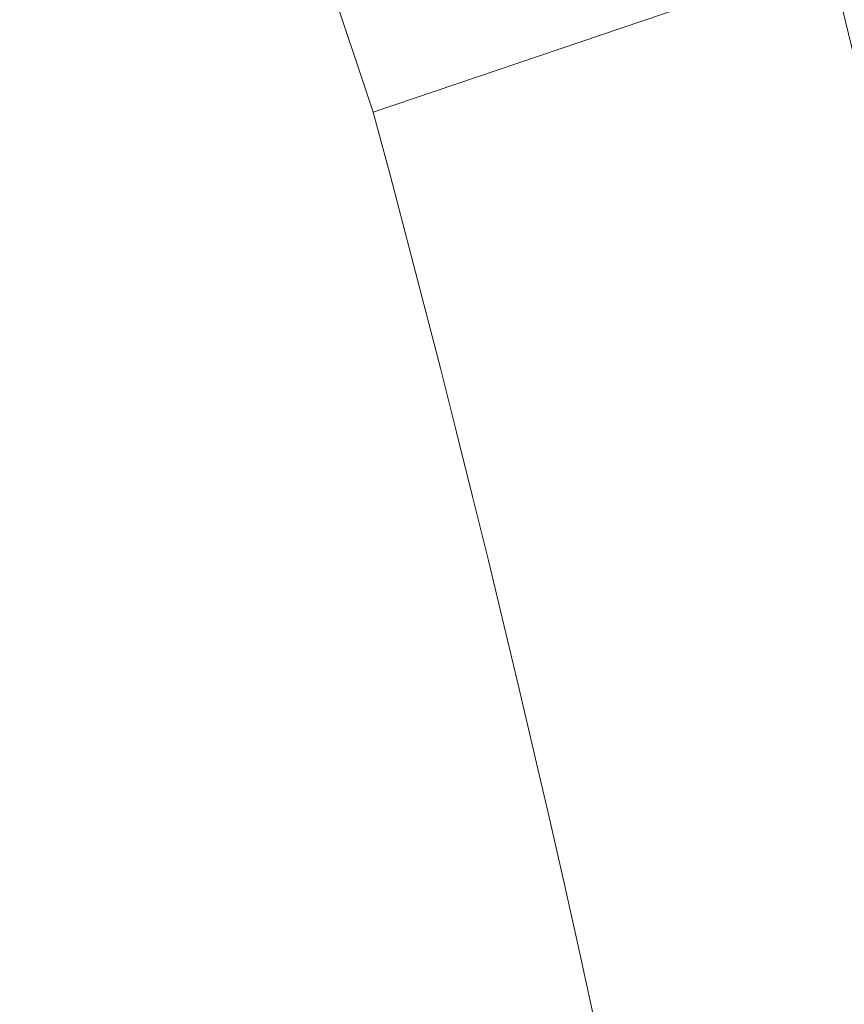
# Model space of a CAD drawing. Header units: metres. Extents: x 163628 to 167676, y 402708 to 405373.
# Tile 1047 of 1056: x 166453.682 to 166454.024, y 404412.609 to 404413.017. Entities that reach past the tile are written whole.
import ezdxf

# ---------------------------------------------------------------- set-up
doc = ezdxf.new("R2010")
doc.units = ezdxf.units.M
doc.linetypes.add('X-CA190022.004-UO-DWM_Snelfietsroute$0$VH-GELEIDEBAND_50X200', pattern=[8, 4, -2, 0, -2])
doc.layers.add('X-CA190022.004-UO-ARC_Arcering$0$N-WE-VH-VERHARDING_BETONSTRAATSTEEN-A-200', color=252, linetype='Continuous', lineweight=18, transparency=0.5)
for name, color, linetype, lineweight in [('X-CA190022.004-UO-DWM_Snelfietsroute$0$N-WE-VH-KANTOPSLUITING_ACHTERKANTBAND-G', 7, 'Continuous', 18), ('X-CA190022.004-UO-DWM_Snelfietsroute$0$N-WE-VH-KANTOPSLUITING_ELEMENT_VERLOOPBAND_13 15 NAAR VLAK-G', 7, 'Continuous', 18), ('X-CA190022.004-UO-DWM_Snelfietsroute$0$N-WE-VH-KANTOPSLUITING_ELEMENT_VERLOOPBAND_5 20 NAAR 13 15-G', 7, 'Continuous', 18), ('X-CA190022.004-UO-DWM_Snelfietsroute$0$N-WE-VH-KANTOPSLUITING_GELEIDEBAND_50X200-G', 7, 'X-CA190022.004-UO-DWM_Snelfietsroute$0$VH-GELEIDEBAND_50X200', 18)]:
    doc.layers.add(name, color=color, linetype=linetype, lineweight=lineweight)

# ---------------------------------------------------------------- blocks, each defined once
blk = doc.blocks.new('X-CA190022.004-UO-DWM_Snelfietsroute$0$N-WE-VH-KANTOPSLUITING_ELEMENT_VERLOOPBAND_13 15 NAAR VLAK-G')
at = {"layer": 'X-CA190022.004-UO-DWM_Snelfietsroute$0$N-WE-VH-KANTOPSLUITING_ELEMENT_VERLOOPBAND_13 15 NAAR VLAK-G', "flags": 128}
blk.add_lwpolyline([(165461.477, 403854.57749), (165461.76039, 403853.61277), (165461.57225, 403853.56213, -0.002495), (165461.28541, 403854.52012)], format="xyb", close=True, dxfattribs=at)

msp = doc.modelspace()

# ---------------------------------------------------------------- hatches: boundary and pattern name
at = {"layer": 'X-CA190022.004-UO-ARC_Arcering$0$N-WE-VH-VERHARDING_BETONSTRAATSTEEN-A-200'}
h = msp.add_hatch(dxfattribs=at)
h.set_pattern_fill('AVH-BSS_KEIFORMAAT_KEPER', color=256, scale=2, angle=58, pattern_type=2)
h.set_pattern_definition([(58, (0, 0), (-0.0668070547, 0.28937314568), [0.63, -0.21]), (328, (-0.35618, 0.22257), (-0.0668070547, 0.28937314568), [0.63, -0.21])])
h.paths.add_polyline_path([(166458.40813, 404415.08429), (166454.02099, 404413.04397, -0.347379), (166450.11739, 404403.91501), (166450.12178, 404403.90587), (166450.49467, 404404.08494), (166455.00191, 404406.24939), (166457.01863, 404407.21785), (166457.75796, 404407.56299), (166458.73667, 404407.99017), (166459.72779, 404408.38946), (166460.72745, 404408.75936), (166460.81078, 404408.78874), (166461.74245, 404409.10237), (166462.76391, 404409.41528), (166463.79389, 404409.69888), (166464.74742, 404409.93348), (166464.82672, 404409.95189), (166467.51202, 404410.5752, -0.358219)])

# ---------------------------------------------------------------- linework, layer by layer
at = {"layer": 'X-CA190022.004-UO-DWM_Snelfietsroute$0$N-WE-VH-KANTOPSLUITING_ACHTERKANTBAND-G', "ltscale": 0.2, "flags": 128}
msp.add_lwpolyline([(166452.63547, 404406.39712, 0.225231), (166453.82855, 404412.97855)], format="xyb", dxfattribs=at)
at = {"layer": 'X-CA190022.004-UO-DWM_Snelfietsroute$0$N-WE-VH-KANTOPSLUITING_GELEIDEBAND_50X200-G', "ltscale": 0.2, "flags": 128}
msp.add_lwpolyline([(166452.79502, 404406.27633, 0.225851), (166454.01782, 404413.04322)], format="xyb", dxfattribs=at)

# ---------------------------------------------------------------- block references
at = {"layer": 'X-CA190022.004-UO-DWM_Snelfietsroute$0$N-WE-VH-KANTOPSLUITING_ELEMENT_VERLOOPBAND_5 20 NAAR 13 15-G', "rotation": 182.1079296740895}
msp.add_blockref('X-CA190022.004-UO-DWM_Snelfietsroute$0$N-WE-VH-KANTOPSLUITING_ELEMENT_VERLOOPBAND_13 15 NAAR VLAK-G', (316948.75503, 814080.27921), dxfattribs=at)

doc.saveas('drawing.dxf')
